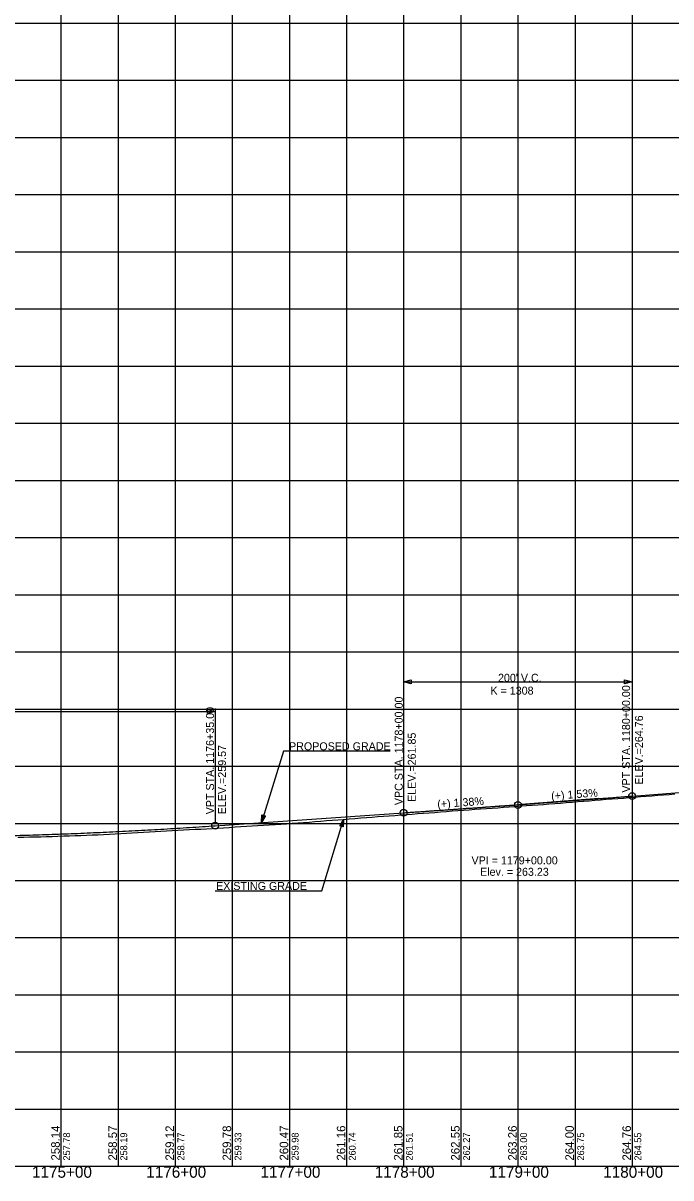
# Model space of a CAD drawing. Extents: x -90830 to 2015517, y -20856 to 836331.
# Drawn here: x 6390 to 6957, y -19397 to -18387 of the extents above; entities that cross this region are included whole.
import ezdxf

# ---------------------------------------------------------------- set-up
doc = ezdxf.new("R2010")
doc.units = 0
for name, color, linetype in [('Level 1', 7, 'Continuous'), ('RD_DDB_GradeTX', 7, 'Continuous'), ('RD_DDB_Profile_Elev', 7, 'Continuous'), ('RD_DDB_Profile_EX', 7, 'Continuous'), ('RD_DDB_Profile_Lbl', 7, 'Continuous'), ('RD_DDB_Profile_PR', 7, 'Continuous'), ('RD_DDB_StaTX', 7, 'Continuous'), ('RD_DDB_StripGrade', 7, 'Continuous'), ('RD_DDB_VCLbl', 7, 'Continuous'), ('RD_GPK_Profile_Cell', 7, 'Continuous'), ('RD_PD_Final_TX', 7, 'Continuous'), ('RD_TX_Drainage', 7, 'Continuous')]:
    doc.layers.add(name, color=color, linetype=linetype)

msp = doc.modelspace()

# ---------------------------------------------------------------- linework, layer by layer
at = {"layer": 'Level 1'}
for p, q in [((6423.5, -17886.5), (6423.5, -18386.5)), ((6473.5, -17886.5), (6473.5, -18386.5)), ((6523.5, -17886.5), (6523.5, -18386.5)), ((6573.5, -17886.5), (6573.5, -18386.5)), ((6623.5, -17886.5), (6623.5, -18386.5)), ((6673.5, -17886.5), (6673.5, -18386.5)), ((6723.5, -17886.5), (6723.5, -18386.5)), ((6773.5, -17886.5), (6773.5, -18386.5)), ((6823.5, -17886.5), (6823.5, -18386.5)), ((6873.5, -17886.5), (6873.5, -18386.5)), ((6923.5, -17886.5), (6923.5, -18386.5)), ((6373.5, -18386.5), (7973.5, -18386.5)), ((6373.5, -18386.5), (7973.5, -18386.5)), ((6423.5, -18386.5), (6423.5, -18886.5)), ((6473.5, -18386.5), (6473.5, -18886.5)), ((6523.5, -18386.5), (6523.5, -18886.5)), ((6573.5, -18386.5), (6573.5, -18886.5)), ((6623.5, -18386.5), (6623.5, -18886.5)), ((6673.5, -18386.5), (6673.5, -18886.5)), ((6723.5, -18386.5), (6723.5, -18886.5)), ((6773.5, -18386.5), (6773.5, -18886.5)), ((6823.5, -18386.5), (6823.5, -18886.5)), ((6873.5, -18386.5), (6873.5, -18886.5)), ((6923.5, -18386.5), (6923.5, -18886.5)), ((6373.5, -18436.5), (7973.5, -18436.5)), ((6373.5, -18486.5), (7973.5, -18486.5)), ((6373.5, -18536.5), (7973.5, -18536.5)), ((6373.5, -18586.5), (7973.5, -18586.5)), ((6373.5, -18636.5), (7973.5, -18636.5)), ((6373.5, -18686.5), (7973.5, -18686.5)), ((6373.5, -18736.5), (7973.5, -18736.5)), ((6373.5, -18786.5), (7973.5, -18786.5)), ((6373.5, -18836.5), (7973.5, -18836.5)), ((6373.5, -18886.5), (7973.5, -18886.5)), ((6373.5, -18886.5), (7973.5, -18886.5)), ((6423.5, -18886.5), (6423.5, -19386.5)), ((6473.5, -18886.5), (6473.5, -19386.5)), ((6523.5, -18886.5), (6523.5, -19386.5)), ((6573.5, -18886.5), (6573.5, -19386.5)), ((6623.5, -18886.5), (6623.5, -19386.5)), ((6673.5, -18886.5), (6673.5, -19386.5)), ((6723.5, -18886.5), (6723.5, -19386.5)), ((6773.5, -18886.5), (6773.5, -19386.5)), ((6823.5, -18886.5), (6823.5, -19386.5)), ((6873.5, -18886.5), (6873.5, -19386.5)), ((6923.5, -18886.5), (6923.5, -19386.5)), ((6373.5, -18936.5), (7973.5, -18936.5)), ((6373.5, -18986.5), (7973.5, -18986.5)), ((6373.5, -19036.5), (7973.5, -19036.5)), ((6373.5, -19086.5), (7973.5, -19086.5)), ((6373.5, -19136.5), (7973.5, -19136.5)), ((6373.5, -19186.5), (7973.5, -19186.5)), ((6373.5, -19236.5), (7973.5, -19236.5)), ((6373.5, -19286.5), (7973.5, -19286.5)), ((6373.5, -19336.5), (7973.5, -19336.5)), ((6373.5, -19386.5), (7973.5, -19386.5))]:
    msp.add_line(p, q, dxfattribs=at)
at = {"layer": 'RD_DDB_GradeTX'}
for p, q in [((6752.6, -19075.3), (6820.5, -19070.6)), ((6894.3, -19064.9), (6826.5, -19070.1))]:
    msp.add_line(p, q, dxfattribs=at)
msp.add_circle((6823.5, -19070.4), 3, dxfattribs=at)
at = {"layer": 'RD_DDB_Profile_EX'}
for points in [[(6545.9, -19091.5), (6550.9, -19091.2), (6555.9, -19090.9), (6560.9, -19090.6), (6565.9, -19090.3), (6570.9, -19090), (6575.9, -19089.7), (6580.9, -19089.4), (6585.9, -19089.1), (6590.9, -19088.8), (6595.9, -19088.4), (6600.9, -19088.1), (6605.9, -19087.8), (6610.9, -19087.5), (6615.9, -19087.1), (6620.9, -19086.8), (6625.9, -19086.4), (6630.9, -19086.1), (6635.9, -19085.8), (6640.9, -19085.4), (6645.9, -19085), (6650.9, -19084.6), (6655.9, -19084.1), (6660.9, -19083.8), (6665.9, -19083.4), (6670.9, -19083), (6675.9, -19082.6), (6680.9, -19082.2), (6685.9, -19081.8), (6690.9, -19081.4), (6695.9, -19081), (6700.9, -19080.6), (6705.9, -19080.3), (6710.9, -19079.9), (6715.9, -19079.5), (6720.9, -19079.1), (6725.9, -19078.7), (6730.9, -19078.4), (6735.9, -19078), (6740.9, -19077.6), (6745.9, -19077.2), (6750.9, -19076.9), (6755.9, -19076.5), (6760.9, -19076.1), (6765.9, -19075.7), (6770.9, -19075.4), (6775.9, -19075), (6780.9, -19074.6), (6785.9, -19074.2), (6790.9, -19073.9), (6795.9, -19073.5), (6800.9, -19073.1), (6805.9, -19072.8), (6810.9, -19072.4), (6815.9, -19072), (6820.9, -19071.7), (6825.9, -19071.3), (6830.9, -19070.9), (6835.9, -19070.6), (6840.9, -19070.2), (6845.9, -19069.9), (6850.9, -19069.5), (6855.9, -19069.1), (6860.9, -19068.8), (6865.9, -19068.3), (6870.9, -19067.9), (6875.9, -19067.5), (6880.9, -19067.1), (6885.9, -19066.7), (6890.9, -19066.3), (6895.9, -19065.9), (6900.9, -19065.5), (6905.9, -19065.1), (6910.9, -19064.7), (6915.9, -19064.4), (6920.9, -19064), (6925.9, -19063.5), (6930.9, -19063.1), (6935.9, -19062.7), (6940.9, -19062.3), (6945.9, -19061.9), (6950.9, -19061.6), (6955.9, -19061.2), (6960.9, -19060.8)], [(6385.9, -19098.7), (6390.9, -19098.6), (6395.9, -19098.4), (6400.9, -19098.3), (6405.9, -19098.2), (6410.9, -19098), (6415.9, -19097.9), (6420.9, -19097.7), (6425.9, -19097.5), (6430.9, -19097.4), (6435.9, -19097.2), (6440.9, -19097), (6445.9, -19096.9), (6450.9, -19096.7), (6455.9, -19096.5), (6460.9, -19096.3), (6465.9, -19096), (6470.9, -19095.7), (6475.9, -19095.4), (6480.9, -19095.1), (6485.9, -19094.8), (6490.9, -19094.5), (6495.9, -19094.2), (6500.9, -19093.9), (6505.9, -19093.6), (6510.9, -19093.3), (6515.9, -19093.1), (6520.9, -19092.8), (6525.9, -19092.5), (6530.9, -19092.3), (6535.9, -19092), (6540.9, -19091.7), (6545.9, -19091.5)]]:
    msp.add_lwpolyline(points, dxfattribs=at)
at = {"layer": 'RD_DDB_Profile_PR'}
for p, q in [((6923.5, -19062.7), (7548.5, -19014.8)), ((6558.5, -19088.6), (6723.5, -19077.3))]:
    msp.add_line(p, q, dxfattribs=at)
for points in [[(6723.5, -19077.3), (6727.5, -19077), (6731.5, -19076.7), (6735.5, -19076.4), (6739.5, -19076.2), (6743.5, -19075.9), (6747.5, -19075.6), (6751.5, -19075.3), (6755.5, -19075), (6759.5, -19074.8), (6763.5, -19074.5), (6767.5, -19074.2), (6771.5, -19073.9), (6775.5, -19073.6), (6779.5, -19073.3), (6783.5, -19073.1), (6787.5, -19072.8), (6791.5, -19072.5), (6795.5, -19072.2), (6799.5, -19071.9), (6803.5, -19071.6), (6807.5, -19071.3), (6811.5, -19071.1), (6815.5, -19070.8), (6819.5, -19070.5), (6823.5, -19070.2), (6827.5, -19069.9), (6831.5, -19069.6), (6835.5, -19069.3), (6839.5, -19069), (6843.5, -19068.7), (6847.5, -19068.4), (6851.5, -19068.1), (6855.5, -19067.8), (6859.5, -19067.5), (6863.5, -19067.2), (6867.5, -19066.9), (6871.5, -19066.6), (6875.5, -19066.3), (6879.5, -19066), (6883.5, -19065.7), (6887.5, -19065.4), (6891.5, -19065.1), (6895.5, -19064.8), (6899.5, -19064.5), (6903.5, -19064.2), (6907.5, -19063.9), (6911.5, -19063.6), (6915.5, -19063.3), (6919.5, -19063), (6923.5, -19062.7)], [(5998.5, -19090.5), (6009.7, -19091.2), (6020.9, -19091.8), (6032.1, -19092.5), (6043.3, -19093.1), (6054.5, -19093.6), (6065.7, -19094.2), (6076.9, -19094.7), (6088.1, -19095.2), (6099.3, -19095.6), (6110.5, -19096), (6121.7, -19096.4), (6132.9, -19096.8), (6144.1, -19097.1), (6155.3, -19097.4), (6166.5, -19097.7), (6177.7, -19097.9), (6188.9, -19098.1), (6200.1, -19098.3), (6211.3, -19098.5), (6222.5, -19098.6), (6233.7, -19098.7), (6244.9, -19098.7), (6256.1, -19098.8), (6267.3, -19098.8), (6278.5, -19098.8), (6289.7, -19098.7), (6300.9, -19098.6), (6312.1, -19098.5), (6323.3, -19098.4), (6334.5, -19098.2), (6345.7, -19098), (6356.9, -19097.8), (6368.1, -19097.5), (6379.3, -19097.2), (6390.5, -19096.9), (6401.7, -19096.6), (6412.9, -19096.2), (6424.1, -19095.8), (6435.3, -19095.4), (6446.5, -19094.9), (6457.7, -19094.4), (6468.9, -19093.9), (6480.1, -19093.3), (6491.3, -19092.7), (6502.5, -19092.1), (6513.7, -19091.5), (6524.9, -19090.8), (6536.1, -19090.1), (6547.3, -19089.4), (6558.5, -19088.6)]]:
    msp.add_spline(points, degree=3, dxfattribs=at)
at = {"layer": 'RD_DDB_VCLbl'}
for p, q in [((6723.5, -18960.2), (6723.5, -19074.3)), ((6923.5, -18960.2), (6923.5, -19059.7)), ((6723.5, -18962.7), (6923.5, -18962.7)), ((5998.5, -18988.6), (6558.5, -18988.6)), ((6558.5, -18986.1), (6558.5, -19085.6))]:
    msp.add_line(p, q, dxfattribs=at)
for centre in [(6923.5, -19062.7), (6723.5, -19077.3), (6558.5, -19088.6)]:
    msp.add_circle(centre, 3, dxfattribs=at)
at = {"layer": 'RD_GPK_Profile_Cell'}
msp.add_line((4823.5, -19386.5), (75223.5, -19386.5), dxfattribs=at)
at = {"layer": 'RD_PD_Final_TX'}
for p, q in [((6599.2, -19085.8), (6599.5, -19079.2)), ((6601.1, -19079.6), (6599.2, -19085.8)), ((6599.2, -19085.8), (6602.6, -19080.1)), ((6599.5, -19079.2), (6602.6, -19080.1)), ((6670.9, -19083), (6667.5, -19088.7)), ((6670.6, -19089.7), (6667.5, -19088.7)), ((6669.1, -19089.2), (6670.9, -19083)), ((6670.9, -19083), (6670.6, -19089.7))]:
    msp.add_line(p, q, dxfattribs=at)
for points in [[(6711.6, -19023.5), (6618.2, -19023.5), (6599.2, -19085.8)], [(6601, -19079.7), (6599.3, -19085.5), (6601, -19079.7), (6599.3, -19085.2), (6600.9, -19079.7), (6599.3, -19085), (6600.8, -19079.6), (6599.3, -19084.8), (6600.8, -19079.6), (6599.3, -19084.4), (6600.7, -19079.6), (6599.3, -19084), (6600.6, -19079.6), (6599.4, -19083.7), (6600.5, -19079.5), (6599.4, -19083.4), (6600.5, -19079.6), (6599.4, -19083.1), (6600.4, -19079.5), (6599.4, -19082.9), (6600.3, -19079.5), (6599.4, -19082.5), (6600.3, -19079.5), (6599.5, -19082.1), (6600.2, -19079.4), (6599.4, -19081.8), (6600.1, -19079.4), (6599.5, -19081.3), (6600, -19079.4), (6599.5, -19080.9), (6599.9, -19079.3), (6599.5, -19080.6), (6599.9, -19079.3), (6599.5, -19080.3), (6599.8, -19079.3), (6599.6, -19080), (6599.7, -19079.3), (6599.6, -19079.6), (6599.6, -19079.3)], [(6599.4, -19085.4), (6601.1, -19079.7), (6599.5, -19085.3), (6601.2, -19079.8), (6599.6, -19085.1), (6601.2, -19079.7), (6599.7, -19084.9), (6601.3, -19079.8), (6599.8, -19084.7), (6601.4, -19079.8), (6599.9, -19084.5), (6601.4, -19079.8), (6600.1, -19084.3), (6601.5, -19079.8), (6600.2, -19084), (6601.6, -19079.8), (6600.3, -19083.8), (6601.6, -19079.8), (6600.5, -19083.5), (6601.7, -19079.9), (6600.6, -19083.3), (6601.7, -19079.9), (6600.8, -19083), (6601.8, -19079.9), (6601, -19082.7), (6601.9, -19079.9), (6601.1, -19082.5), (6601.9, -19079.9), (6601.3, -19082.2), (6602, -19080), (6601.5, -19081.9), (6602, -19080), (6601.6, -19081.6), (6602.1, -19080.1), (6601.8, -19081.4), (6602.2, -19080.1), (6602, -19081.1), (6602.3, -19080.1), (6602.1, -19080.9), (6602.4, -19080.1), (6602.2, -19080.7), (6602.5, -19080.2), (6602.5, -19080.1), (6602.4, -19080.2)], [(6558.5, -19145.4), (6651.9, -19145.4), (6670.9, -19083)], [(6670.8, -19083.4), (6669, -19089.1), (6670.7, -19083.6), (6669, -19089.1), (6670.6, -19083.8), (6668.9, -19089.1), (6670.5, -19083.9), (6668.9, -19089.1), (6670.3, -19084.1), (6668.8, -19089.1), (6670.2, -19084.3), (6668.7, -19089), (6670.1, -19084.5), (6668.7, -19089), (6669.9, -19084.8), (6668.6, -19089), (6669.8, -19085), (6668.5, -19089), (6669.7, -19085.3), (6668.5, -19089), (6669.5, -19085.5), (6668.4, -19088.9), (6669.3, -19085.8), (6668.4, -19088.9), (6669.1, -19086.1), (6668.3, -19088.9), (6669, -19086.4), (6668.2, -19088.9), (6668.8, -19086.6), (6668.2, -19088.9), (6668.7, -19087), (6668.1, -19088.8), (6668.5, -19087.2), (6668, -19088.8), (6668.3, -19087.4), (6668, -19088.7), (6668.2, -19087.8), (6667.9, -19088.8), (6668.1, -19088), (6667.8, -19088.7), (6667.9, -19088.1), (6667.7, -19088.6), (6667.6, -19088.7), (6667.7, -19088.7)], [(6669.1, -19089.1), (6670.9, -19083.4), (6669.2, -19089.2), (6670.9, -19083.6), (6669.2, -19089.2), (6670.9, -19083.8), (6669.3, -19089.2), (6670.9, -19084.1), (6669.4, -19089.2), (6670.8, -19084.4), (6669.5, -19089.3), (6670.8, -19084.8), (6669.5, -19089.3), (6670.8, -19085.1), (6669.6, -19089.3), (6670.8, -19085.4), (6669.7, -19089.3), (6670.7, -19085.7), (6669.7, -19089.3), (6670.7, -19086), (6669.8, -19089.3), (6670.7, -19086.3), (6669.9, -19089.4), (6670.7, -19086.8), (6670, -19089.4), (6670.7, -19087.1), (6670, -19089.4), (6670.7, -19087.5), (6670.1, -19089.4), (6670.6, -19087.9), (6670.2, -19089.5), (6670.6, -19088.2), (6670.3, -19089.5), (6670.6, -19088.5), (6670.3, -19089.6), (6670.6, -19088.9), (6670.4, -19089.5), (6670.6, -19089.3), (6670.5, -19089.5)]]:
    msp.add_lwpolyline(points, dxfattribs=at)
at = {"layer": 'RD_TX_Drainage'}
for points in [[(6730.1, -18964.4), (6723.5, -18962.7), (6730.1, -18961.1)], [(6916.9, -18961.1), (6923.5, -18962.7), (6916.9, -18964.4)], [(6551.9, -18987), (6558.5, -18988.6), (6551.9, -18990.3)]]:
    msp.add_lwpolyline(points, close=True, dxfattribs=at)

# ---------------------------------------------------------------- texts
at = {"layer": 'RD_DDB_GradeTX'}
for s, rotation, p in [('(+) 1.53%', 4.3803, (6852.9, -19066.1)), ('(+) 1.38%', 3.9445, (6753.2, -19073.2))]:
    msp.add_text(s, height=7, rotation=rotation, dxfattribs=at).set_placement(p)
at = {"layer": 'RD_DDB_Profile_Elev'}
for s, p in [('258.14', (6422.5, -19381.5)), ('258.57', (6472.5, -19381.5)), ('259.12', (6522.5, -19381.5)), ('259.78', (6572.5, -19381.5)), ('260.47', (6622.5, -19381.5)), ('261.16', (6672.5, -19381.5)), ('261.85', (6722.5, -19381.5)), ('262.55', (6772.5, -19381.5)), ('263.26', (6822.5, -19381.5)), ('264.00', (6872.5, -19381.5)), ('264.76', (6922.5, -19381.5))]:
    msp.add_text(s, height=7.5, rotation=90, dxfattribs=at).set_placement(p)
at = {"layer": 'RD_DDB_Profile_Lbl'}
for s, p in [('VPI = 1179+00.00', (6782.9, -19122.4)), ('Elev. = 263.23', (6790.4, -19132.4))]:
    msp.add_text(s, height=7, dxfattribs=at).set_placement(p)
at = {"layer": 'RD_DDB_StaTX'}
for s, p in [('1175+00', (6398.2, -19396.5)), ('1176+00', (6498.2, -19396.5)), ('1177+00', (6598.2, -19396.5)), ('1178+00', (6698.2, -19396.5)), ('1179+00', (6798.2, -19396.5)), ('1180+00', (6898.2, -19396.5))]:
    msp.add_text(s, height=10, dxfattribs=at).set_placement(p)
at = {"layer": 'RD_DDB_StripGrade'}
for s, height, p in [('VPT STA. 1180+00.00 ', 7, (6921.7, -19059.6)), ('VPC STA. 1178+00.00 ', 7, (6722.7, -19070.6)), ('VPT STA. 1176+35.00 ', 7, (6557.5, -19078.6)), ('ELEV.=264.76', 7, (6933, -19052.7)), ('ELEV.=261.85', 7, (6734.1, -19067.8)), ('ELEV.=259.57', 7, (6568, -19078.6)), ('257.78', 6, (6431.5, -19381.5)), ('258.19', 6, (6481.5, -19381.5)), ('258.77', 6, (6531.5, -19381.5)), ('259.33', 6, (6581.5, -19381.5)), ('259.98', 6, (6631.5, -19381.5)), ('260.74', 6, (6681.5, -19381.5)), ('261.51', 6, (6731.5, -19381.5)), ('262.27', 6, (6781.5, -19381.5)), ('263.00', 6, (6831.5, -19381.5)), ('263.75', 6, (6881.5, -19381.5)), ('264.55', 6, (6931.5, -19381.5))]:
    msp.add_text(s, height=height, rotation=90, dxfattribs=at).set_placement(p)
at = {"layer": 'RD_DDB_VCLbl'}
for s, p in [("200' V.C.", (6806.1, -18962.7)), ('K = 1308', (6799.5, -18973.9))]:
    msp.add_text(s, height=7, dxfattribs=at).set_placement(p)
at = {"layer": 'RD_PD_Final_TX'}
for s, p in [('PROPOSED GRADE', (6623.2, -19022.6)), ('EXISTING GRADE', (6559.3, -19144.8))]:
    msp.add_text(s, height=7, dxfattribs=at).set_placement(p)

doc.saveas('drawing.dxf')
